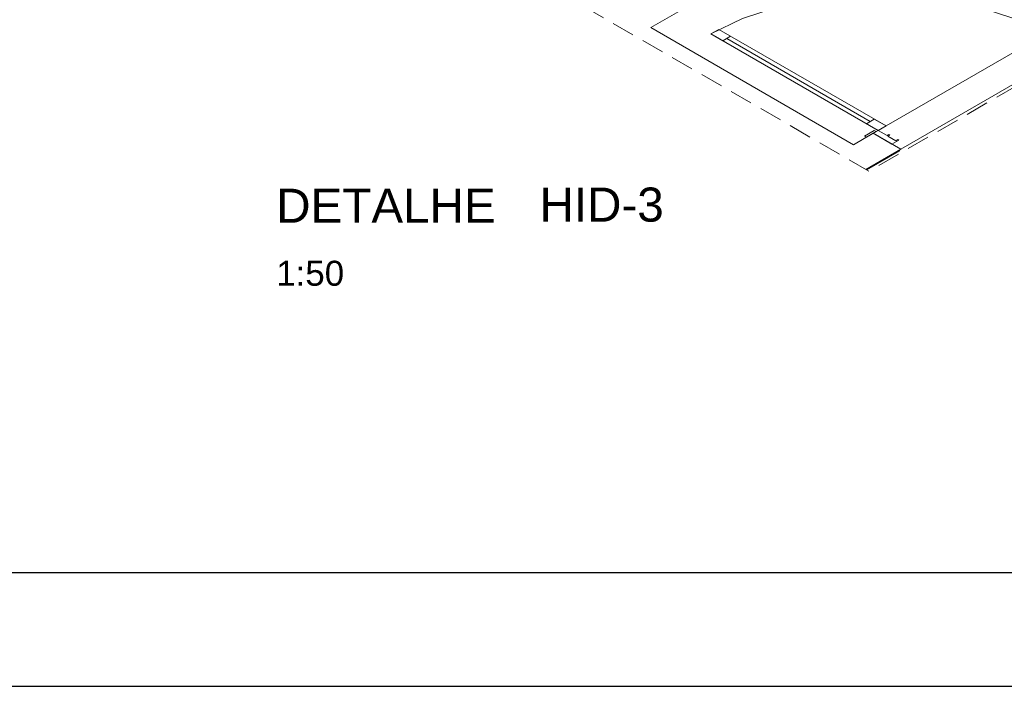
# Model space of a CAD drawing. Header units: millimetres. Extents: x 567 to 934, y -1 to 364.
# Tile 440 of 656: x 766 to 775, y -1 to 5. Entities that reach past the tile are written whole.
import ezdxf

# ---------------------------------------------------------------- set-up
doc = ezdxf.new("R2010")
doc.units = ezdxf.units.MM
doc.header["$MEASUREMENT"] = 0
doc.linetypes.add('JIS_02_2.0', pattern=[0.3, 0.2, -0.1])
doc.linetypes.add('NULL', pattern=[0])
doc.layers.get('0').update_dxf_attribs({"lineweight": 18})
doc.layers.add('ARQ FINA', color=8, linetype='Continuous')
doc.layers.add('FOLHA_PADRÃO', color=7, linetype='Continuous')
doc.layers.add('DI-Área do detalhe', color=10, linetype='JIS_02_2.0', lineweight=0)
doc.layers.add('Textos', color=7, linetype='Continuous', lineweight=9)
doc.styles.add('Arial', font='arial.ttf')
doc.styles.add('ArialBlack', font='txt')

# ---------------------------------------------------------------- blocks, each defined once
blk = doc.blocks.new('A1EST. 1500')
at = {"layer": 'FOLHA_PADRÃO', "color": 1, "linetype": 'Continuous'}
blk.add_line((0, 0), (150.008, 0), dxfattribs=at)
at = {"layer": 'FOLHA_PADRÃO', "color": 6, "linetype": 'Continuous'}
blk.add_lwpolyline([(149, 58.4001), (149, 1), (1, 1), (1, 58.4001), (149, 58.4001)], dxfattribs=at)

msp = doc.modelspace()

# ---------------------------------------------------------------- linework, layer by layer
at = {"layer": 'ARQ FINA', "lineweight": 5}
for p, q in [((771.8425, 4.7018), (774.5272, 6.2518)), ((773.6265, 3.6718), (771.8425, 4.7018)), ((772.4401, 4.6868), (772.3708, 4.6468)), ((772.3708, 4.6468), (772.4401, 4.6868)), ((773.9123, 3.8368), (772.4401, 4.6868)), ((772.4401, 4.6868), (772.544, 4.6268)), ((772.3708, 4.6468), (773.843, 3.7968)), ((772.4747, 4.5868), (772.3708, 4.6468)), ((772.544, 4.6268), (772.4747, 4.5868)), ((772.5094, 4.6068), (773.7738, 3.8768)), ((773.9123, 3.8368), (775.3153, 4.6468)), ((775.6011, 4.5318), (774.0422, 3.6318)), ((773.7391, 3.8568), (773.8084, 3.8968)), ((773.843, 3.7968), (773.7391, 3.8568)), ((773.8084, 3.8968), (773.9123, 3.8368)), ((773.843, 3.7968), (773.9123, 3.8368)), ((773.9123, 3.8368), (773.843, 3.7968)), ((773.7997, 3.7718), (773.6265, 3.6718)), ((773.8084, 3.7968), (773.7218, 3.7468)), ((773.7218, 3.7468), (773.7391, 3.7368)), ((773.7391, 3.7368), (773.8257, 3.7868)), ((773.843, 3.7968), (773.7997, 3.7718)), ((773.7997, 3.7718), (773.9643, 3.6768)), ((774.0422, 3.6318), (773.7997, 3.7718)), ((773.8257, 3.7868), (773.8084, 3.7968)), ((773.921, 3.7518), (773.843, 3.7968)), ((773.9383, 3.7618), (773.921, 3.7518)), ((773.9296, 3.7468), (773.947, 3.7568)), ((773.9989, 3.7068), (773.9296, 3.7468)), ((773.947, 3.7568), (773.9383, 3.7618)), ((773.9643, 3.6768), (774.0249, 3.7118)), ((774.0163, 3.7168), (773.9989, 3.7068)), ((774.0249, 3.7118), (774.0163, 3.7168)), ((773.7353, 3.4546), (774.0422, 3.6318)), ((773.744, 3.4496), (774.0336, 3.6168)), ((774.0249, 3.6218), (774.0336, 3.6168))]:
    msp.add_line(p, q, dxfattribs=at)
msp.add_lwpolyline([(775.3153, 4.6468), (775.0373, 4.7815), (774.723, 4.8863), (774.3819, 4.9579), (774.0245, 4.9943), (773.6616, 4.9943), (773.3042, 4.9579), (772.9631, 4.8863), (772.6488, 4.7815), (772.3708, 4.6468)], dxfattribs=at)
at = {"layer": 'DI-Área do detalhe'}
msp.add_lwpolyline([(767.1828, 7.2377), (773.4173, 10.8372), (779.9965, 7.0388), (773.762, 3.4393), (767.1828, 7.2377)], dxfattribs=at)

# ---------------------------------------------------------------- block references
msp.add_blockref('A1EST. 1500', (722.2492, -1.0949))

# ---------------------------------------------------------------- texts
at = {"layer": 'Textos', "linetype": 'NULL', "attachment_point": 7, "line_spacing_factor": 0.6}
for s, insert, char_height, width, style in [('HID-3', (770.8608, 2.9903), 0.3, 2.516651, 'ArialBlack'), ('DETALHE', (768.5424, 2.9846), 0.3, 4.380751, 'ArialBlack'), ('1:50', (768.5424, 2.4272), 0.22, 1.195915, 'Arial')]:
    msp.add_mtext(s, dxfattribs=dict(at, insert=insert, char_height=char_height, width=width, style=style))

doc.saveas('drawing.dxf')
